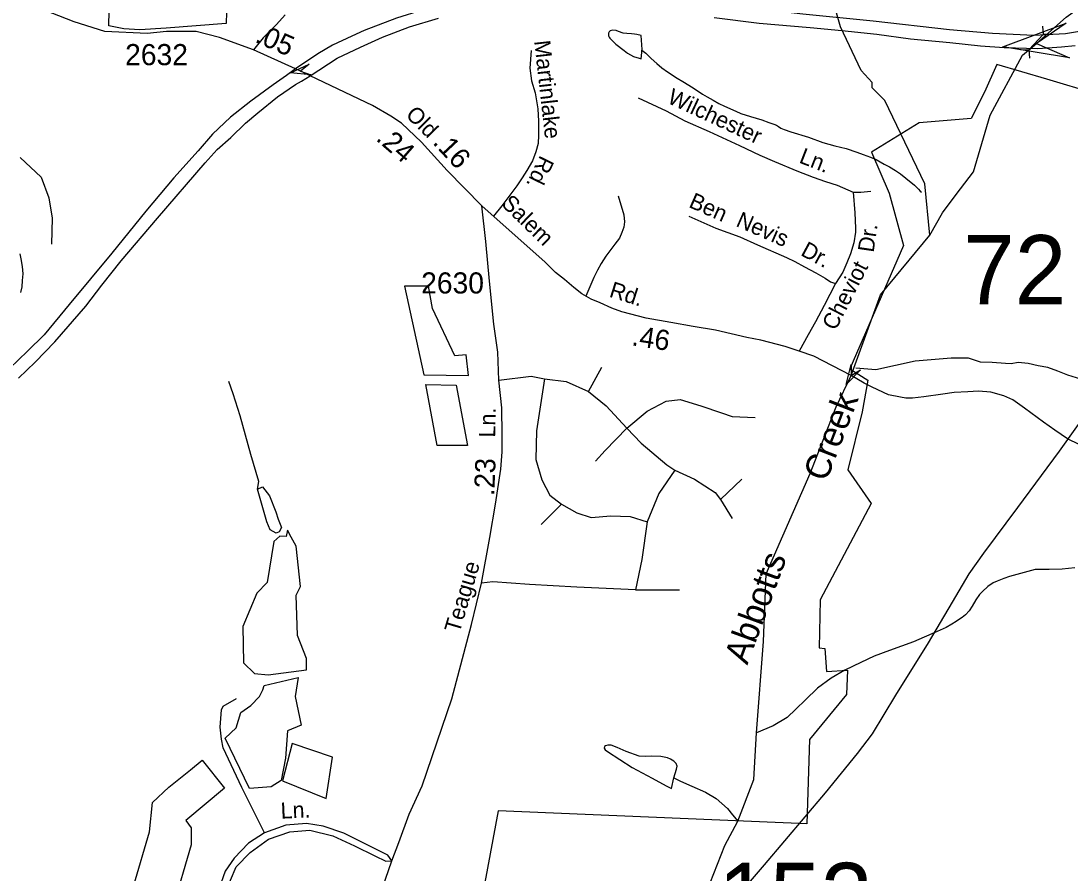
# Model space of a CAD drawing. Extents: x 1547597 to 1699558, y 810033 to 920809.
# Drawn here: x 1676262 to 1682473, y 846092 to 851135 of the extents above; entities that cross this region are included whole.
import ezdxf

# ---------------------------------------------------------------- set-up
doc = ezdxf.new("R2010")
doc.units = 0
for name, color, linetype in [('Exist Boundary Political City Limit New', 7, 'Continuous'), ('Exist Boundary Political City Limit New Hole', 7, 'Continuous'), ('Exist Hydrographic Creek Single Shore', 7, 'Continuous'), ('Exist Hydrographic Misc Water Feature', 7, 'Continuous'), ('Exist Hydrographic Pond Under 1500 Sq Ft', 7, 'Continuous'), ('Exist Road Non-System Type 51', 7, 'Continuous'), ('Exist Road Non-System Type 51 Label', 7, 'Continuous'), ('Exist Road Primary Interstate Divided Center Attributed', 7, 'Continuous'), ('Exist Road Primary Interstate Shield CELL', 7, 'Continuous'), ('Exist Road Secondary Mileage Hundredths English Label', 7, 'Continuous'), ('Exist Road Secondary Structure Culvert Attributed CELL', 7, 'Continuous'), ('Exist Road Secondary Structure Culvert CELL', 7, 'Continuous'), ('Exist Road Secondary Structure Standard Bridge Attributed CELL', 7, 'Continuous'), ('Exist Road Secondary Structure Standard Bridge Number Label', 7, 'Continuous'), ('Exist Road Secondary Type 51 Attributed', 7, 'Continuous'), ('Exist Road Secondary Type 51 Label', 7, 'Continuous'), ('Exist Road Secondary Type 51 Number Label', 7, 'Continuous'), ('Exist Utilities Electrical Transmission Line', 7, 'Continuous'), ('Map Preparation Boundary City Limit Buffer Line', 7, 'Continuous'), ('Old_Level_32', 7, 'Continuous')]:
    doc.layers.add(name, color=color, linetype=linetype)

msp = doc.modelspace()

# ---------------------------------------------------------------- linework, layer by layer
at = {"layer": 'Exist Boundary Political City Limit New'}
for points in [[(1683366.9, 850997.3), (1682948.6, 851005.2), (1682786.4, 850960), (1682625.9, 850702.5), (1682334.9, 850791.1), (1682039.1, 850876.4), (1681966.1, 850713.5), (1681888.2, 850558.4)], [(1681888.2, 850558.4), (1681580.1, 850530.9), (1681296.8, 850357.3), (1681401.2, 850115.7), (1681486.2, 849806)], [(1681486.2, 849806), (1681169.7, 849075.2), (1681276, 849009.5), (1681241.6, 848821.5), (1681157.3, 848478.3), (1681295.7, 848279.6), (1680993.7, 847708.3), (1680986.9, 847424.8), (1681020.9, 847420.7), (1681030.6, 847284.1), (1681154.3, 847292.8), (1681148.2, 847149.1), (1680930.9, 846882.7), (1680913.7, 846382.7), (1679086.6, 846460.7), (1678666.9, 844201)]]:
    msp.add_lwpolyline(points, dxfattribs=at)
at = {"layer": 'Exist Boundary Political City Limit New Hole'}
msp.add_lwpolyline([(1676785.6, 851288.2), (1677481.6, 851322.4), (1677475.9, 851119.8), (1677122.1, 851091.3), (1676965.3, 851082.7), (1676871.1, 851088.5), (1676782.7, 851105.6)], close=True, dxfattribs=at)
for points in [[(1678831, 849153.4), (1678697.3, 849432.8), (1678675.3, 849565), (1678533.3, 849565), (1678645.9, 849041.1), (1678910.3, 849036.2), (1678898, 849158.6), (1678831, 849153.4)], [(1678839.1, 848979.1), (1678905.6, 848622.6), (1678725.4, 848621.7), (1678658, 848983), (1678839.1, 848979.1)], [(1677867.3, 846858.9), (1677809.3, 846638.3), (1678068.4, 846533.9), (1678107, 846777.7), (1677867.3, 846858.9)]]:
    msp.add_lwpolyline(points, dxfattribs=at)
at = {"layer": 'Exist Hydrographic Creek Single Shore'}
for points in [[(1681642.7, 849867.9), (1681716.7, 849999.8), (1681798.3, 850108.1), (1681901.6, 850241.5), (1681999.5, 850578.2), (1682190.3, 850931.9), (1682273.2, 851001.1), (1682449.4, 851156.7), (1682833.6, 851434.8), (1683049.2, 851851.6), (1683292.2, 852726.5), (1683543.8, 853705), (1683645.2, 854252.4)], [(1679433, 844576.1), (1679584.3, 844790.4), (1680171, 845502.8), (1680274.4, 845685.2), (1680299.6, 845923.2), (1680428.7, 846255.5), (1680505.2, 846399.2), (1680600.1, 846645.7), (1680616.7, 846922.6), (1680657.6, 847462.1), (1680673.4, 847863.4), (1680933.1, 848457.5), (1681088.8, 848850.6), (1681176.8, 849035.9), (1681351.3, 849513.9), (1681642.7, 849867.9)]]:
    msp.add_lwpolyline(points, dxfattribs=at)
at = {"layer": 'Exist Hydrographic Misc Water Feature'}
for points in [[(1681642.7, 849867.9), (1681612.7, 850170.4), (1681375.6, 850664.3), (1681301.7, 850738.1), (1681301.7, 850770.9), (1681235.7, 850841.2), (1681113.7, 851099.7), (1680936.6, 851727), (1680658.7, 852205.3)], [(1679938.1, 850961.9), (1679938.6, 850966.8), (1679933.2, 851048.2), (1679907.5, 851055.3), (1679893.1, 851057.2), (1679877, 851057.6), (1679849.1, 851059.8), (1679827, 851061.9), (1679799.2, 851071.4), (1679785, 851077.4), (1679765.1, 851080.3), (1679749.1, 851075.7), (1679743.9, 851071), (1679741, 851062), (1679739.5, 851047.2), (1679743.3, 851038.9), (1679748.7, 851032.3), (1679782.7, 850997.9), (1679832.5, 850959.1), (1679853.2, 850944.8), (1679888.4, 850925.2), (1679922.5, 850914.6), (1679934.5, 850911.1), (1679937, 850947.2), (1679938.1, 850961.9)], [(1679938.1, 850961.9), (1679960.2, 850945.1), (1679991.9, 850912.5), (1680025.8, 850883.8), (1680055.5, 850857.8), (1680089.2, 850833.3), (1680147, 850796.8), (1680180.8, 850776.5), (1680240.5, 850738.3), (1680296.2, 850701.9), (1680324, 850685.7), (1680359.9, 850665.3), (1680393.7, 850646.6), (1680427.6, 850630.3), (1680493.4, 850600.2), (1680523.3, 850587.3), (1680581.1, 850568.9), (1680647.1, 850548.7), (1680688.8, 850533.9), (1680718.7, 850523.4), (1680734.5, 850517.4), (1680746.5, 850509.8), (1680760.6, 850501.2), (1680780.6, 850493.4), (1680820.4, 850478.7), (1680924.2, 850446.2), (1681009.9, 850414.9), (1681079.6, 850396.3), (1681148, 850379.3), (1681209.4, 850359.2), (1681247.3, 850345.2), (1681291, 850328.8), (1681325.1, 850314.1), (1681372.6, 850287.7), (1681402.8, 850271.6), (1681438.4, 850249.5), (1681468.3, 850229.2), (1681500.1, 850204.7), (1681551.7, 850162.6), (1681575.4, 850138.4), (1681585.5, 850128.3), (1681593.6, 850120.8)], [(1682536.5, 849015.8), (1682458.8, 849038.8), (1682401.2, 849062.1), (1682341.3, 849083.1), (1682283.7, 849094), (1682225.7, 849106.7), (1682165.9, 849113.7), (1682123.7, 849106.3), (1682089.7, 849107), (1682011.9, 849114.3), (1681941.8, 849115.8), (1681870.9, 849138.6), (1681769.3, 849138.6), (1681556, 849121.7), (1681322.4, 849070.8), (1681203.9, 849081)], [(1677662.1, 848363.9), (1677670.3, 848410.1), (1677622.5, 848568.7), (1677559.9, 848797.2), (1677518.6, 848927.7), (1677492.2, 849000.4)], [(1677772.6, 848103), (1677736.3, 848122.8), (1677716.5, 848170.7), (1677662.1, 848363.9), (1677691.8, 848377.1), (1677733, 848324.3), (1677771, 848230.1), (1677784.2, 848187.2), (1677804, 848137.7), (1677790.8, 848111.2), (1677772.6, 848103)], [(1682501.5, 847898.1), (1682425.4, 847891.4), (1682349.3, 847888.8), (1682265.3, 847888.1), (1682114.3, 847846.9), (1682080.1, 847835.3), (1682041.3, 847820.4), (1682017.4, 847810.2), (1681986.6, 847787.9), (1681954.8, 847759), (1681936.5, 847739.7), (1681914.2, 847709.8), (1681893.7, 847671.6), (1681875.5, 847644), (1681853.3, 847620), (1681833.1, 847604.7), (1681818.9, 847594.4), (1681798.8, 847580.8), (1681772.5, 847564.9), (1681738.6, 847545.9), (1681685.7, 847520.8), (1681545.5, 847459.6), (1681402.8, 847408.3), (1681312.3, 847375.7), (1681233.5, 847338.7), (1681138.7, 847293), (1681057.9, 847246.3), (1680976.8, 847185.5), (1680905.6, 847116.4), (1680848.7, 847061.8), (1680797.7, 847012), (1680714.7, 846963.6), (1680616.7, 846922.6)], [(1680127.2, 846656.3), (1680142.4, 846706.9), (1680146.6, 846724.8), (1680139.9, 846739.7), (1680126.1, 846754.8), (1680106.7, 846766.7), (1680089.4, 846773.6), (1680049.5, 846781), (1679995.6, 846783.8), (1679959.4, 846782), (1679921.5, 846784.4), (1679844, 846812.3), (1679792.3, 846834.6), (1679756.6, 846849.3), (1679736.6, 846849.7), (1679722.5, 846844.2), (1679715.9, 846840.3), (1679714.3, 846832.1), (1679720.8, 846822.1), (1679734, 846812), (1679880.4, 846717.1), (1679997.7, 846654.1), (1680080.6, 846608), (1680112.4, 846593.4), (1680127.2, 846656.3)], [(1680127.2, 846656.3), (1680167.1, 846636.6), (1680232.7, 846605.7), (1680314.2, 846570.5), (1680377.4, 846533), (1680444.5, 846474.2), (1680474, 846437.5), (1680505.2, 846399.2)]]:
    msp.add_lwpolyline(points, dxfattribs=at)
at = {"layer": 'Exist Hydrographic Pond Under 1500 Sq Ft'}
for points in [[(1677831.7, 848083), (1677793.5, 848086), (1677758.2, 848053.6), (1677720, 847812.4), (1677658.3, 847747.7), (1677576, 847550.6), (1677578.9, 847335.8), (1677643.6, 847274.1), (1677725.9, 847265.2), (1677952.2, 847294.7), (1677952.2, 847362.3), (1677899.3, 847497.6), (1677890.5, 847735.9), (1677916.9, 847788.9), (1677890.5, 848027.1), (1677861.1, 848080.1), (1677840.5, 848121.3), (1677831.7, 848083)], [(1677702.4, 847202), (1677902.2, 847249.1), (1677884.6, 847137.3), (1677919.9, 846966.7), (1677840.5, 846934.3), (1677828.7, 846772.5), (1677802.3, 846640.1), (1677743.5, 846601.9), (1677614.2, 846593.1), (1677470.2, 846890.2), (1677534.8, 846952), (1677564.2, 847043.1), (1677623, 847084.3), (1677673, 847137.3), (1677693.5, 847175.5), (1677702.4, 847202)], [(1676929.4, 846021.2), (1677023.4, 846336), (1677041, 846509.5), (1677138, 846600.7), (1677264.4, 846703.7), (1677335, 846759.6)], [(1677335, 846759.6), (1677467.2, 846594.8), (1677238, 846403.6), (1677270.3, 846359.5), (1677270.3, 846259.5), (1677161.6, 845888.8)]]:
    msp.add_lwpolyline(points, dxfattribs=at)
at = {"layer": 'Exist Road Non-System Type 51'}
for p, q in [((1679620.8, 848942.4), (1679700.1, 849085.2)), ((1680403, 848302.3), (1680529.9, 848424)), ((1679462.3, 848275.9), (1679340.7, 848154.2)), ((1680403, 848302.3), (1680471.8, 848191.2)), ((1679900.9, 847768), (1680159.9, 847768))]:
    msp.add_line(p, q, dxfattribs=at)
for points in [[(1679282.5, 850960.4), (1679274.3, 850854.5), (1679284.8, 850780.3), (1679305.4, 850709.8), (1679321.5, 850615.4), (1679326, 850541.3), (1679326.4, 850459.3), (1679323.4, 850409.3), (1679310.3, 850359.5), (1679289.3, 850307.9), (1679256.1, 850250.6), (1679229.2, 850207.1), (1679198.2, 850159.7), (1679167.4, 850120.3), (1679138.6, 850080.9), (1679107.8, 850041.5), (1679059.6, 849979.8)], [(1679915.2, 850679.4), (1680081.7, 850602), (1680192.6, 850543.8), (1680335.4, 850480.8), (1680515.9, 850397.1), (1680636.8, 850340.7), (1680722.1, 850302.9), (1680855, 850248.2), (1680952.3, 850210.2), (1681023.9, 850184.7), (1681093.5, 850163.3), (1681188.7, 850121.4)], [(1676257.5, 850327), (1676381.6, 850210.6), (1676427.3, 850088.8), (1676446.3, 849966.9), (1676442.5, 849814.5)], [(1679797.4, 850099.5), (1679831.1, 849986.8), (1679834.3, 849946.7), (1679831.7, 849914.7), (1679819, 849883), (1679804.3, 849849.3), (1679777.6, 849813.8), (1679754.9, 849782.2), (1679724.1, 849742.8), (1679697.2, 849699.4), (1679674.4, 849659.8), (1679653.5, 849616.2), (1679606.2, 849507)], [(1681188.7, 850121.4), (1681198.2, 849999.1), (1681202.4, 849909), (1681201.9, 849885), (1681192.6, 849821.1), (1681173.3, 849757.5), (1681150.2, 849703.9), (1681127.1, 849648.4), (1681083.7, 849581.2)], [(1681188.7, 850121.4), (1681234.7, 850122.4), (1681292.9, 850127.3)], [(1680215.2, 849979), (1680375.9, 849907.7), (1680516.9, 849856.8), (1680622, 849810.7), (1680794.6, 849735.2), (1680844.2, 849712.1), (1680901.5, 849679), (1680966.9, 849643.6), (1681022.3, 849612.5), (1681053.9, 849591.8), (1681083.7, 849581.2)], [(1681083.7, 849581.2), (1681017, 849450.5), (1680965, 849353.5), (1680921.4, 849276.4), (1680868.8, 849181)], [(1679090.4, 849008.7), (1679282.6, 849032.3), (1679361.9, 849016.4)], [(1679361.9, 849016.4), (1679340.7, 848889.5), (1679314.3, 848709.6), (1679309, 848540.3), (1679346, 848418.7), (1679393.6, 848328.8), (1679462.3, 848275.9)], [(1679361.9, 849016.4), (1679488.7, 849000.6), (1679620.8, 848942.4)], [(1679620.8, 848942.4), (1679726.5, 848857.7), (1679848.1, 848725.5)], [(1679848.1, 848725.5), (1679969.7, 848826), (1680080.6, 848884.2), (1680165.2, 848894.8), (1680286.8, 848857.7), (1680408.3, 848815.4), (1680471.8, 848794.3), (1680609.2, 848789)], [(1679848.1, 848725.5), (1679721.3, 848593.2), (1679663.1, 848529.8)], [(1679848.1, 848725.5), (1679932.7, 848635.6), (1680085.9, 848508.6), (1680133.5, 848476.9)], [(1680133.5, 848476.9), (1680038.4, 848339.3), (1679969.7, 848170.1)], [(1680133.5, 848476.9), (1680249.8, 848424), (1680371.3, 848344.6), (1680403, 848302.3)], [(1679462.3, 848275.9), (1679552.1, 848223), (1679636.7, 848196.5), (1679753, 848207.1), (1679869.2, 848201.8), (1679969.7, 848170.1)], [(1679969.7, 848170.1), (1679937.9, 847947.9), (1679900.9, 847768)], [(1679900.9, 847768), (1679552.1, 847783.9), (1679272, 847799.8), (1679055.3, 847815.6), (1678988.1, 847807.1)], [(1677703.7, 846330.3), (1677570.1, 846599.4), (1677459.6, 846833), (1677449.7, 846884.2), (1677441.5, 846955.2), (1677449.7, 847057.5), (1677458, 847079), (1677537.2, 847125.2)], [(1676994.8, 844555), (1677027.6, 844574.5), (1677058.9, 844657.1), (1677106.8, 844934.5), (1677131.5, 845063.3), (1677159.5, 845148.4), (1677250.3, 845394.5), (1677360.7, 845682.5), (1677469.6, 845971.5), (1677535.4, 846129), (1677617.9, 846213.2), (1677726.8, 846292.5), (1677853.9, 846337.1), (1677972.7, 846345.3), (1678108, 846312.3), (1678236.7, 846252.9), (1678357.1, 846193.4), (1678421.5, 846162), (1678457.7, 846165.1)], [(1678457.7, 846165.1), (1678434.6, 846198.1), (1678172.3, 846328.6), (1678050.2, 846369.9), (1677952.8, 846384.7), (1677830.7, 846374.8), (1677703.7, 846330.3)], [(1677703.7, 846330.3), (1677608.2, 846268.1), (1677524.1, 846180.5), (1677471.3, 846102.9), (1677395.4, 845889.9), (1677327.8, 845718.8), (1677212.3, 845401.8), (1677131.6, 845171.7), (1677095.3, 845084.2), (1677087.1, 844998.3), (1677009.6, 844644.1), (1676994.8, 844555)]]:
    msp.add_lwpolyline(points, dxfattribs=at)
at = {"layer": 'Exist Road Primary Interstate Divided Center Attributed'}
for points in [[(1682528.9, 851071.6), (1682446.6, 851058.9), (1682258.6, 851048.7), (1682013.2, 851061.4), (1681758.7, 851081.7), (1681306.6, 851132.6), (1680890, 851175.8), (1680549.1, 851213.9), (1680361.2, 851234.2), (1680029.9, 851269.8), (1679758.1, 851295.2), (1679560, 851305.4), (1679402.5, 851307.9), (1679238.9, 851302.9), (1679076.4, 851287.6), (1678931.6, 851269.8), (1678790.9, 851244.4), (1678636.9, 851198.6), (1678484.5, 851150.4), (1678293, 851079.2), (1678219.6, 851045.7), (1678106.4, 850990.6), (1678018.7, 850939.4), (1677886.6, 850850.7)], [(1677973.6, 850810.8), (1678133, 850914), (1678272.7, 850980.1), (1678402.2, 851038.5), (1678562.5, 851100.8), (1678733.5, 851150.4)], [(1680366.2, 851155.4), (1680632.9, 851122.4), (1680933.2, 851097), (1681121.2, 851079.2), (1681329.4, 851056.3), (1681527.6, 851028.4), (1681761.3, 851008), (1681942.1, 850987.7), (1682081.8, 850977.5), (1682282.5, 850972.4), (1682421.2, 850982.6), (1682503.5, 850990.2)], [(1677886.6, 850850.7), (1677834, 850812.8), (1677755.1, 850756.7), (1677622, 850660.5), (1677501.4, 850564.6), (1677395.5, 850463.9), (1677311.6, 850365.5), (1677166, 850206), (1677000.4, 850009.9), (1676798.9, 849761.4), (1676547.7, 849457.6), (1676399.3, 849277.7), (1676300.2, 849180.1), (1676193.3, 849077.9)], [(1676246.8, 849020), (1676345.8, 849116), (1676462.5, 849236.4), (1676645.1, 849447), (1676740.9, 849570.8), (1676854.1, 849714.4), (1677069.4, 849968.5), (1677351.4, 850294.8), (1677424.2, 850374), (1677504, 850445), (1677591.1, 850529.8), (1677663.2, 850590.8), (1677781.3, 850686.6), (1677887.4, 850758.7), (1677922, 850778.8), (1677973.6, 850810.8)]]:
    msp.add_lwpolyline(points, dxfattribs=at)
at = {"layer": 'Exist Road Primary Interstate Shield CELL'}
msp.add_lwpolyline([(1676261.1, 849528), (1676268.1, 849562.3), (1676271.7, 849597.9), (1676274.1, 849637.5), (1676271.4, 849682.1), (1676263.6, 849727.6), (1676256.4, 849756)], dxfattribs=at)
at = {"layer": 'Exist Road Secondary Structure Culvert Attributed CELL'}
msp.add_lwpolyline([(1682468.6, 850915.9), (1682074.1, 850981.9), (1682448.8, 851122), (1682273.2, 851001.1)], close=True, dxfattribs=at)
at = {"layer": 'Exist Road Secondary Structure Culvert CELL'}
for p, q in [((1682310.2, 851104.4), (1682313.5, 851053.7)), ((1682231.3, 850965.1), (1682313.5, 851053.7)), ((1682364.3, 851054.3), (1682313.5, 851053.7)), ((1682180.5, 850964.6), (1682231.3, 850965.1)), ((1682234.5, 850914.4), (1682231.3, 850965.1))]:
    msp.add_line(p, q, dxfattribs=at)
at = {"layer": 'Exist Road Secondary Structure Standard Bridge Attributed CELL'}
for points in [[(1677978.4, 850816.7), (1677856.9, 850827.1), (1677967.3, 850878.8), (1677917, 850837.8)], [(1681231.8, 849070.5), (1681147.4, 848982.4), (1681176.4, 849100.9), (1681176.8, 849035.9)]]:
    msp.add_lwpolyline(points, close=True, dxfattribs=at)
at = {"layer": 'Exist Road Secondary Type 51 Attributed'}
msp.add_line((1677886.6, 850850.7), (1677637.7, 850963.2), dxfattribs=at)
for points in [[(1677637.7, 850963.2), (1677437.5, 851037.4), (1677299.6, 851072), (1677122.3, 851072), (1677008.3, 851060.6), (1676757.8, 851072), (1676576.2, 851129.3), (1676358.9, 851214.9), (1675930.2, 851451.3), (1675823.4, 851504.7), (1675603.4, 851613.2), (1675235.4, 851814.8), (1675173.9, 851842), (1674997.7, 851941.7), (1674856.9, 852002.5), (1674707.9, 852051.6)], [(1677825.7, 851170.9), (1677773.8, 851113.3), (1677695.5, 851034), (1677637.7, 850963.2)], [(1677973.6, 850810.8), (1677930.7, 850831.7), (1677886.6, 850850.7)], [(1678990.4, 850041.3), (1678785.5, 850250.5), (1678632.8, 850418.1), (1678514, 850529), (1678450.7, 850570.9), (1678342.3, 850635), (1677973.6, 850810.8)], [(1678401.7, 846004.9), (1678457.7, 846165.1), (1678499, 846272.5), (1678559.3, 846439.7), (1678636.2, 846608.5), (1678812.3, 847124.1), (1678930, 847563.6), (1678988.1, 847807.1), (1679037.5, 848078.7), (1679070.9, 848274.4), (1679102.7, 848483.3), (1679111.5, 848585.5), (1679111.5, 848686.1), (1679108, 848844.7), (1679090.4, 849008.7), (1679084.2, 849175.5), (1679061.7, 849341.1), (1679035.6, 849594.9), (1679014.3, 849828.7), (1678990.4, 850041.3)], [(1681176.8, 849035.9), (1680956, 849151), (1680868.8, 849181), (1680785.7, 849208.8), (1680642.3, 849246), (1680559.9, 849261.9), (1680373.7, 849305.5), (1680242, 849326.1), (1680108.4, 849350.9), (1679962.6, 849376.7), (1679819.2, 849414), (1679759.8, 849435.3), (1679691.5, 849467.3), (1679638.4, 849488.6), (1679582.7, 849520.5), (1679534.9, 849557.7), (1679479.1, 849605.5), (1679426, 849645.4), (1679362.2, 849709.1), (1679205.6, 849850), (1678990.4, 850041.3)], [(1682526.4, 848627.7), (1682457.9, 848661.8), (1682382.3, 848712.3), (1682315.6, 848759.7), (1682202.9, 848842.8), (1682134.7, 848893.2), (1682080.9, 848916.5), (1682003.2, 848937.9), (1681930.3, 848944.2), (1681867.8, 848940.2), (1681787, 848935.5), (1681720, 848926.4), (1681606.9, 848911.1), (1681540.6, 848903), (1681501.1, 848903.2), (1681468.5, 848909.3), (1681398.5, 848922.9), (1681301, 848967.6), (1681253.4, 848991.3), (1681176.8, 849035.9)]]:
    msp.add_lwpolyline(points, dxfattribs=at)
at = {"layer": 'Exist Utilities Electrical Transmission Line'}
msp.add_lwpolyline([(1680393.6, 845824.9), (1680663.2, 846140), (1681024, 846566.3), (1681214.7, 846800.2), (1681304.1, 846915.2), (1681440.6, 847144), (1681634, 847453.8), (1681776.7, 847694.4), (1681874.6, 847863.3), (1681961.9, 847984.4), (1682162.9, 848256.3), (1682410.6, 848589.7), (1682605.7, 848863.6)], dxfattribs=at)
at = {"layer": 'Map Preparation Boundary City Limit Buffer Line'}
for points in [[(1683366.9, 850997.3), (1682948.6, 851005.2), (1682786.4, 850960), (1682625.9, 850702.5), (1682334.9, 850791.1), (1682039.1, 850876.4), (1681966.1, 850713.5), (1681888.2, 850558.4)], [(1681888.2, 850558.4), (1681580.1, 850530.9), (1681296.8, 850357.3), (1681401.2, 850115.7), (1681486.2, 849806)], [(1681486.2, 849806), (1681169.7, 849075.2), (1681276, 849009.5), (1681241.6, 848821.5), (1681157.3, 848478.3), (1681295.7, 848279.6), (1680993.7, 847708.3), (1680986.9, 847424.8), (1681020.9, 847420.7), (1681030.6, 847284.1), (1681154.3, 847292.8), (1681148.2, 847149.1), (1680930.9, 846882.7), (1680913.7, 846382.7), (1679086.6, 846460.7), (1678666.9, 844201)]]:
    msp.add_lwpolyline(points, dxfattribs=at)

# ---------------------------------------------------------------- texts
at = {"layer": 'Exist Road Non-System Type 51 Label'}
for s, rotation, p in [('Martinlake', 276.397, (1679300, 851015.6)), ('Wilchester', 335.12232, (1680082.2, 850652.5)), ('Ln.', 338.6661, (1680863.1, 850297.9)), ('Rd.', 244.00097, (1679336.6, 850344.6)), ('Ben', 336.07442, (1680209.8, 850035.2)), ('Nevis', 336.37336, (1680489.1, 849922.6)), ('Dr.', 81.72128, (1681309.5, 849761.6)), ('Dr.', 331.57272, (1680872.3, 849750.8)), ('Cheviot', 62.96343, (1681084.3, 849297.6)), ('Ln.', 2.41217, (1677800.9, 846414))]:
    msp.add_text(s, height=95, rotation=rotation, dxfattribs=at).set_placement(p)
at = {"layer": 'Exist Road Secondary Mileage Hundredths English Label'}
for s, rotation, p in [('.05', 336.42168, (1677641, 851012.2)), ('.24', 319.14066, (1678357.8, 850432.4)), ('.16', 313.10272, (1678694.2, 850412.5)), ('.46', 351.29337, (1679873, 849215.8)), ('.23', 87.76552, (1679063.5, 848322.4))]:
    msp.add_text(s, height=120, rotation=rotation, dxfattribs=at).set_placement(p)
at = {"layer": 'Exist Road Secondary Structure Standard Bridge Number Label'}
for s, p in [('72', (1681840.6, 849457.3)), ('153', (1680388.2, 845742.6))]:
    msp.add_text(s, height=410.1, dxfattribs=at).set_placement(p)
at = {"layer": 'Exist Road Secondary Type 51 Label'}
for s, rotation, p in [('Old', 314.74946, (1678534.3, 850574.9)), ('Salem', 315.64759, (1679099.9, 850048.2)), ('Rd.', 342.34226, (1679739.3, 849504.1)), ('Ln.', 88.63807, (1679068.8, 848668.9)), ('Teague', 73.51064, (1678857.7, 847507.9))]:
    msp.add_text(s, height=95, rotation=rotation, dxfattribs=at).set_placement(p)
at = {"layer": 'Exist Road Secondary Type 51 Number Label'}
for s, p in [('2632', (1676878.3, 850873)), ('2630', (1678631, 849521.9))]:
    msp.add_text(s, height=125, dxfattribs=at).set_placement(p)
at = {"layer": 'Old_Level_32'}
for s, rotation, p in [('Creek', 68.84228, (1681029.2, 848402)), ('Abbotts', 69.81012, (1680562.2, 847319.6))]:
    msp.add_text(s, height=150, rotation=rotation, dxfattribs=at).set_placement(p)

doc.saveas('drawing.dxf')
